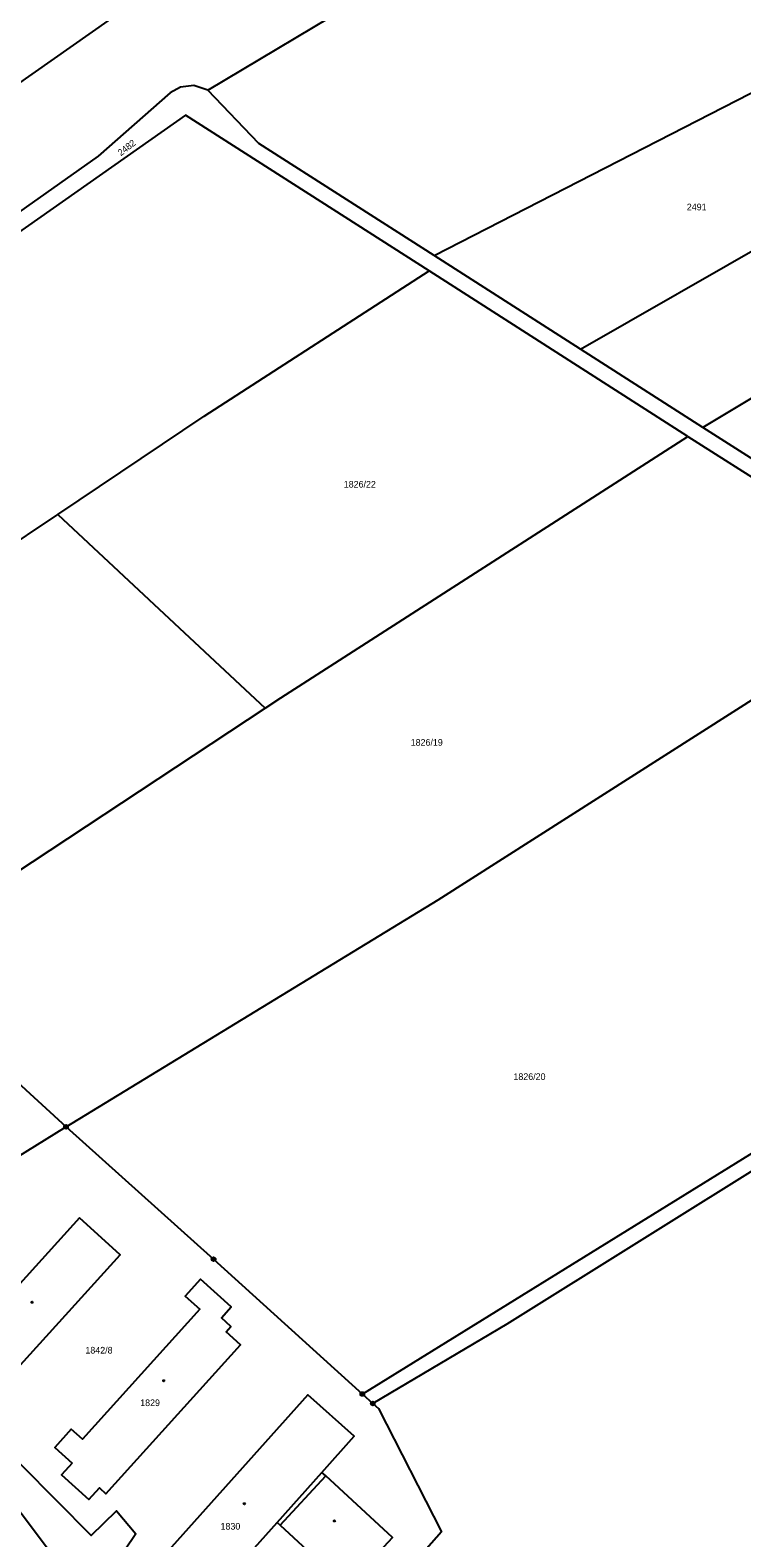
# Model space of a CAD drawing. Extents: x -504988 to -494607, y -1123820 to -1114018.
# Drawn here: x -497692.7 to -497510.5, y -1118938 to -1118552 of the extents above; entities that cross this region are included whole.
import ezdxf

# ---------------------------------------------------------------- set-up
doc = ezdxf.new("R2010")
doc.units = 0
for name, color, linetype in [('Hranice parcel', 7, 'Continuous'), ('Parcelní čísla', 7, 'Continuous'), ('Vnitřní kresba', 7, 'Continuous'), ('Značky bodu BP', 7, 'Continuous'), ('Značky budov', 7, 'Continuous')]:
    doc.layers.add(name, color=color, linetype=linetype)

msp = doc.modelspace()

# ---------------------------------------------------------------- linework, layer by layer
at = {"layer": 'Hranice parcel'}
for p, q in [((-497647.25, -1118567.35), (-497518.09, -1118490.34)), ((-497589.31, -1118609.72), (-497480.24, -1118553.77)), ((-497551.8, -1118633.7), (-497457.25, -1118579.42)), ((-497425.83, -1118597.04), (-497520.49, -1118653.71)), ((-497551.8, -1118633.7), (-497589.31, -1118609.72)), ((-497524.32, -1118656), (-497590.61, -1118613.63)), ((-497520.49, -1118653.71), (-497551.8, -1118633.7)), ((-497459.53, -1118692.67), (-497520.49, -1118653.71)), ((-497524.32, -1118656), (-497463.29, -1118695.01)), ((-497756.55, -1118723.67), (-497685.66, -1118675.99)), ((-497685.66, -1118675.99), (-497632.6, -1118725.62)), ((-497607.68, -1118901.2), (-497605, -1118903.63)), ((-497629.49, -1118934.07), (-497618.02, -1118921.25))]:
    msp.add_line(p, q, dxfattribs=at)
for points in [[(-497995.71, -1118776.33), (-497848.86, -1118673.22), (-497702, -1118570.1), (-497555.15, -1118466.99)], [(-497647.25, -1118567.35), (-497650.87, -1118566.13), (-497654.27, -1118566.64), (-497656.88, -1118568.06), (-497675.3, -1118584.3), (-497790.43, -1118665.62), (-497905.55, -1118746.93), (-497974.91, -1118792.23), (-497981.69, -1118793.55), (-497987.33, -1118789.96)], [(-497589.31, -1118609.72), (-497634.22, -1118581.03), (-497647.25, -1118567.35)], [(-497590.61, -1118613.63), (-497652.99, -1118573.76), (-497800.58, -1118677.43)], [(-497685.66, -1118675.99), (-497648.22, -1118650.81), (-497590.61, -1118613.63)], [(-497632.6, -1118725.62), (-497628.53, -1118722.94), (-497524.32, -1118656)], [(-497683.56, -1118832.79), (-497588.28, -1118774.67), (-497463.29, -1118695.01)], [(-497730.3, -1118789.91), (-497692.11, -1118764.91), (-497632.6, -1118725.62)], [(-497363.8, -1118758.6), (-497402.09, -1118774.97), (-497479.7, -1118822.12), (-497607.68, -1118901.2)], [(-497356.37, -1118763.34), (-497403.89, -1118782.13), (-497501.6, -1118840.15), (-497570.67, -1118883.28), (-497605, -1118903.63)], [(-497709.04, -1118809.82), (-497705.01, -1118813.4), (-497697.04, -1118820.43), (-497683.56, -1118832.79)], [(-497683.56, -1118832.79), (-497730.85, -1118862.19), (-497743.54, -1118871.28)], [(-497683.56, -1118832.79), (-497645.78, -1118866.67), (-497607.68, -1118901.2)], [(-497680.11, -1118856.11), (-497714.72, -1118894.3), (-497704.33, -1118903.72), (-497669.72, -1118865.53), (-497680.11, -1118856.11)], [(-497682.01, -1118918.87), (-497684.73, -1118921.87), (-497677.72, -1118928.21), (-497675.01, -1118925.21), (-497673.35, -1118926.72), (-497638.84, -1118888.57), (-497642.53, -1118885.24), (-497641.32, -1118883.9), (-497643.78, -1118881.67), (-497641.27, -1118878.9), (-497649.13, -1118871.8), (-497653.04, -1118876.12), (-497649.31, -1118879.5), (-497679.37, -1118912.74), (-497682.21, -1118910.17), (-497686.45, -1118914.86), (-497682.01, -1118918.87)], [(-497736.17, -1118879.77), (-497704.1, -1118910.31), (-497677.12, -1118937.46), (-497670.64, -1118931.1), (-497665.72, -1118936.96), (-497671.15, -1118945.14), (-497666.77, -1118951.19), (-497638.71, -1118977.49), (-497634.92, -1118984.04), (-497633.48, -1118988.67)], [(-497618.02, -1118921.25), (-497609.75, -1118912.02), (-497621.62, -1118901.38), (-497666.05, -1118950.99), (-497654.17, -1118961.62), (-497629.49, -1118934.07)], [(-497605, -1118903.63), (-497603.56, -1118904.94), (-497587.41, -1118936.51), (-497625.59, -1118979.74)], [(-497709.34, -1118912.76), (-497688.08, -1118941.01), (-497684.23, -1118946.12), (-497679.71, -1118952.14), (-497677.02, -1118955.71)], [(-497629.49, -1118934.07), (-497628.72, -1118934.78), (-497611.64, -1118950.56), (-497599.97, -1118937.92), (-497617.07, -1118922.13), (-497618.02, -1118921.25)]]:
    msp.add_lwpolyline(points, dxfattribs=at)
at = {"layer": 'Vnitřní kresba'}
msp.add_line((-497628.72, -1118934.78), (-497617.07, -1118922.13), dxfattribs=at)
at = {"layer": 'Značky bodu BP'}
for centre, radius in [((-497683.56, -1118832.79), 0.5), ((-497683.56, -1118832.79), 0.0303), ((-497645.78, -1118866.67), 0.5), ((-497645.78, -1118866.67), 0.0303), ((-497607.68, -1118901.2), 0.5), ((-497607.68, -1118901.2), 0.0303), ((-497605, -1118903.63), 0.5), ((-497605, -1118903.63), 0.0303)]:
    msp.add_circle(centre, radius, dxfattribs=at)
at = {"layer": 'Značky budov'}
for centre in [(-497692.23, -1118877.71), (-497658.52, -1118897.8), (-497637.9, -1118929.3), (-497614.83, -1118933.7)]:
    msp.add_circle(centre, 0.175, dxfattribs=at)

# ---------------------------------------------------------------- texts
at = {"layer": 'Parcelní čísla'}
msp.add_text('2482', height=1.7, rotation=38, dxfattribs=at).set_placement((-497669.5, -1118584.32))
for s, p in [('2491', (-497524.61, -1118598.12)), ('1826/22', (-497612.44, -1118669.12)), ('1826/19', (-497595.31, -1118735.21)), ('1826/20', (-497569, -1118820.79)), ('1842/8', (-497678.59, -1118890.83)), ('1829', (-497664.56, -1118904.29)), ('1830', (-497643.99, -1118935.91))]:
    msp.add_text(s, height=1.7, dxfattribs=at).set_placement(p)

doc.saveas('drawing.dxf')
